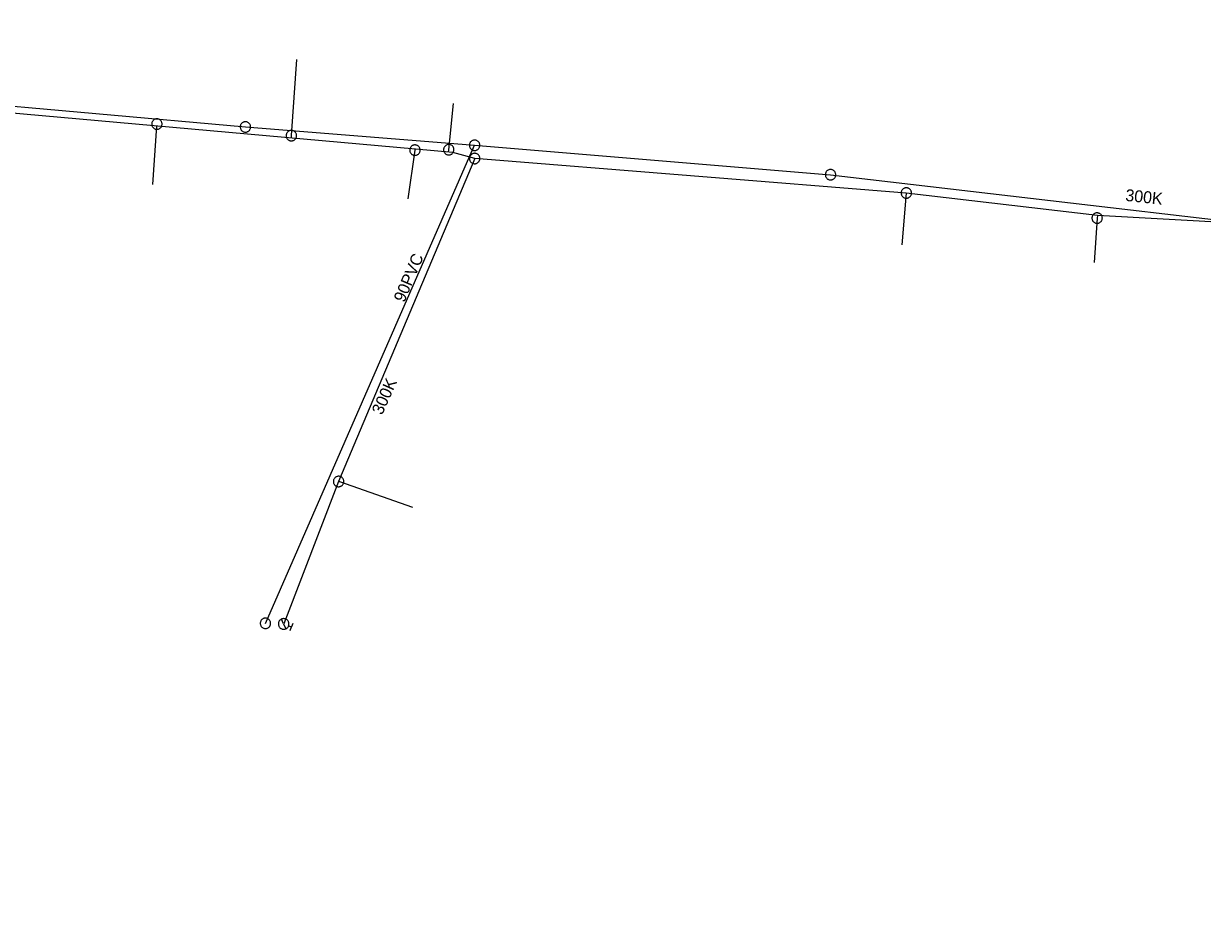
# Model space of a CAD drawing. Extents: x -741806 to -738704, y -1059275 to -1055387.
# Drawn here: x -740746.7 to -740647.7, y -1058125.4 to -1058051.3 of the extents above; entities that cross this region are included whole.
import ezdxf

# ---------------------------------------------------------------- set-up
doc = ezdxf.new("R2010")
doc.units = 0
doc.header["$LTSCALE"] = 0.4
for name, color, linetype, lineweight in [('2', 7, 'Continuous', 25), ('21', 7, 'Continuous', 13), ('3', 7, 'Continuous', 13), ('50', 7, 'Continuous', 13), ('51', 7, 'Continuous', 13), ('52', 7, 'Continuous', 25)]:
    doc.layers.add(name, color=color, linetype=linetype, lineweight=lineweight)
doc.layers.add('5', color=7, linetype='Continuous')
doc.layers.add('53', color=7, linetype='Continuous')

msp = doc.modelspace()

# ---------------------------------------------------------------- linework, layer by layer
at = {"layer": '2'}
msp.add_line((-740726.39, -1058101.59), (-740708.829, -1058061.48), dxfattribs=at)
msp.add_lwpolyline([(-740824.89, -1058051.27), (-740778.35, -1058055.46), (-740728.07, -1058059.94), (-740708.829, -1058061.48), (-740678.949, -1058063.95), (-740625.71, -1058070.179)], dxfattribs=at)
at = {"layer": '21'}
for p, q in [((-740735.522, -1058059.879), (-740735.866, -1058064.757)), ((-740672.59, -1058065.485), (-740672.973, -1058069.845))]:
    msp.add_line(p, q, dxfattribs=at)
for points in [[(-740724.209, -1058060.888), (-740724.21, -1058060.669), (-740723.745, -1058054.277)], [(-740711.008, -1058062.065), (-740711, -1058061.85), (-740710.614, -1058057.98)], [(-740713.824, -1058061.814), (-740713.84, -1058061.889), (-740714.443, -1058065.963)], [(-740656.548, -1058067.382), (-740656.57, -1058067.59), (-740656.82, -1058071.328)], [(-740720.25, -1058089.689), (-740720.16, -1058089.69), (-740714.034, -1058091.85)]]:
    msp.add_lwpolyline(points, dxfattribs=at)
at = {"layer": '3'}
for points in [[(-740727.633, -1058059.979), (-740727.632, -1058059.934), (-740727.635, -1058059.888), (-740727.643, -1058059.842), (-740727.655, -1058059.799), (-740727.673, -1058059.756), (-740727.694, -1058059.715), (-740727.72, -1058059.678), (-740727.749, -1058059.642), (-740727.782, -1058059.611), (-740727.818, -1058059.583), (-740727.857, -1058059.558), (-740727.898, -1058059.538), (-740727.941, -1058059.523), (-740727.985, -1058059.511), (-740728.031, -1058059.505), (-740728.077, -1058059.503), (-740728.122, -1058059.507), (-740728.167, -1058059.514), (-740728.211, -1058059.527), (-740728.254, -1058059.544), (-740728.294, -1058059.566), (-740728.332, -1058059.59), (-740728.367, -1058059.62), (-740728.399, -1058059.653), (-740728.428, -1058059.689), (-740728.451, -1058059.728), (-740728.472, -1058059.769), (-740728.488, -1058059.812), (-740728.499, -1058059.857), (-740728.505, -1058059.902), (-740728.507, -1058059.947), (-740728.504, -1058059.993), (-740728.496, -1058060.039), (-740728.483, -1058060.083), (-740728.466, -1058060.124), (-740728.445, -1058060.166), (-740728.419, -1058060.203), (-740728.389, -1058060.239), (-740728.357, -1058060.27), (-740728.321, -1058060.298), (-740728.282, -1058060.323), (-740728.241, -1058060.343), (-740728.198, -1058060.359), (-740728.154, -1058060.37), (-740728.108, -1058060.376), (-740728.062, -1058060.378), (-740728.017, -1058060.375), (-740727.972, -1058060.367), (-740727.928, -1058060.354), (-740727.885, -1058060.337), (-740727.845, -1058060.315), (-740727.807, -1058060.291), (-740727.772, -1058060.261), (-740727.74, -1058060.228), (-740727.711, -1058060.192), (-740727.687, -1058060.153), (-740727.667, -1058060.112), (-740727.651, -1058060.069), (-740727.64, -1058060.024), (-740727.633, -1058059.98)], [(-740708.392, -1058061.515), (-740708.391, -1058061.47), (-740708.395, -1058061.424), (-740708.403, -1058061.379), (-740708.416, -1058061.335), (-740708.433, -1058061.293), (-740708.455, -1058061.252), (-740708.481, -1058061.215), (-740708.511, -1058061.179), (-740708.544, -1058061.149), (-740708.58, -1058061.121), (-740708.619, -1058061.096), (-740708.661, -1058061.076), (-740708.704, -1058061.062), (-740708.748, -1058061.05), (-740708.794, -1058061.044), (-740708.84, -1058061.043), (-740708.885, -1058061.047), (-740708.93, -1058061.055), (-740708.974, -1058061.068), (-740709.017, -1058061.086), (-740709.057, -1058061.108), (-740709.094, -1058061.133), (-740709.129, -1058061.163), (-740709.161, -1058061.196), (-740709.189, -1058061.232), (-740709.212, -1058061.272), (-740709.232, -1058061.312), (-740709.248, -1058061.356), (-740709.259, -1058061.4), (-740709.264, -1058061.446), (-740709.266, -1058061.491), (-740709.262, -1058061.537), (-740709.254, -1058061.582), (-740709.241, -1058061.627), (-740709.224, -1058061.668), (-740709.202, -1058061.709), (-740709.176, -1058061.746), (-740709.146, -1058061.782), (-740709.113, -1058061.812), (-740709.077, -1058061.84), (-740709.038, -1058061.865), (-740708.996, -1058061.885), (-740708.953, -1058061.9), (-740708.909, -1058061.911), (-740708.863, -1058061.917), (-740708.817, -1058061.918), (-740708.772, -1058061.915), (-740708.727, -1058061.906), (-740708.683, -1058061.893), (-740708.64, -1058061.875), (-740708.601, -1058061.853), (-740708.562, -1058061.828), (-740708.528, -1058061.798), (-740708.496, -1058061.765), (-740708.468, -1058061.729), (-740708.444, -1058061.689), (-740708.425, -1058061.649), (-740708.409, -1058061.605), (-740708.399, -1058061.561), (-740708.392, -1058061.516)], [(-740678.512, -1058063.986), (-740678.511, -1058063.941), (-740678.515, -1058063.896), (-740678.523, -1058063.85), (-740678.535, -1058063.807), (-740678.553, -1058063.764), (-740678.575, -1058063.723), (-740678.601, -1058063.686), (-740678.63, -1058063.65), (-740678.663, -1058063.619), (-740678.699, -1058063.591), (-740678.738, -1058063.567), (-740678.78, -1058063.547), (-740678.823, -1058063.532), (-740678.867, -1058063.52), (-740678.913, -1058063.514), (-740678.959, -1058063.513), (-740679.004, -1058063.517), (-740679.049, -1058063.524), (-740679.093, -1058063.538), (-740679.136, -1058063.555), (-740679.176, -1058063.577), (-740679.213, -1058063.602), (-740679.248, -1058063.632), (-740679.28, -1058063.665), (-740679.308, -1058063.702), (-740679.332, -1058063.741), (-740679.352, -1058063.781), (-740679.368, -1058063.825), (-740679.378, -1058063.869), (-740679.384, -1058063.915), (-740679.386, -1058063.96), (-740679.383, -1058064.005), (-740679.374, -1058064.051), (-740679.361, -1058064.096), (-740679.344, -1058064.137), (-740679.323, -1058064.178), (-740679.297, -1058064.215), (-740679.266, -1058064.251), (-740679.234, -1058064.282), (-740679.198, -1058064.31), (-740679.159, -1058064.334), (-740679.117, -1058064.354), (-740679.075, -1058064.37), (-740679.03, -1058064.381), (-740678.985, -1058064.387), (-740678.939, -1058064.388), (-740678.893, -1058064.385), (-740678.848, -1058064.377), (-740678.804, -1058064.363), (-740678.762, -1058064.346), (-740678.722, -1058064.324), (-740678.683, -1058064.299), (-740678.649, -1058064.269), (-740678.617, -1058064.236), (-740678.589, -1058064.199), (-740678.565, -1058064.16), (-740678.545, -1058064.12), (-740678.529, -1058064.076), (-740678.519, -1058064.032), (-740678.512, -1058063.987)], [(-740726.213, -1058101.188), (-740726.256, -1058101.173), (-740726.3, -1058101.162), (-740726.346, -1058101.154), (-740726.391, -1058101.152), (-740726.437, -1058101.155), (-740726.482, -1058101.162), (-740726.526, -1058101.175), (-740726.569, -1058101.191), (-740726.609, -1058101.213), (-740726.647, -1058101.237), (-740726.683, -1058101.267), (-740726.716, -1058101.299), (-740726.744, -1058101.335), (-740726.769, -1058101.373), (-740726.789, -1058101.414), (-740726.806, -1058101.457), (-740726.817, -1058101.502), (-740726.824, -1058101.547), (-740726.826, -1058101.593), (-740726.823, -1058101.639), (-740726.815, -1058101.684), (-740726.804, -1058101.727), (-740726.787, -1058101.77), (-740726.766, -1058101.811), (-740726.741, -1058101.849), (-740726.711, -1058101.884), (-740726.68, -1058101.917), (-740726.643, -1058101.946), (-740726.605, -1058101.97), (-740726.563, -1058101.99), (-740726.521, -1058102.007), (-740726.477, -1058102.018), (-740726.431, -1058102.025), (-740726.385, -1058102.027), (-740726.34, -1058102.025), (-740726.295, -1058102.017), (-740726.251, -1058102.005), (-740726.208, -1058101.988), (-740726.168, -1058101.967), (-740726.13, -1058101.942), (-740726.094, -1058101.913), (-740726.061, -1058101.881), (-740726.033, -1058101.845), (-740726.008, -1058101.807), (-740725.988, -1058101.765), (-740725.971, -1058101.722), (-740725.96, -1058101.678), (-740725.953, -1058101.633), (-740725.951, -1058101.587), (-740725.954, -1058101.541), (-740725.962, -1058101.496), (-740725.973, -1058101.452), (-740725.99, -1058101.409), (-740726.011, -1058101.369), (-740726.036, -1058101.33), (-740726.066, -1058101.295), (-740726.098, -1058101.263), (-740726.134, -1058101.234), (-740726.172, -1058101.21), (-740726.212, -1058101.189)]]:
    msp.add_lwpolyline(points, dxfattribs=at)
at = {"layer": '50'}
for p, q in [((-740724.861, -1058101.642), (-740725.043, -1058101.232)), ((-740724.861, -1058101.642), (-740724.683, -1058102.048)), ((-740724.443, -1058101.802), (-740724.209, -1058101.892)), ((-740724.319, -1058102.178), (-740724.209, -1058101.892)), ((-740724.098, -1058101.604), (-740724.209, -1058101.892))]:
    msp.add_line(p, q, dxfattribs=at)
msp.add_lwpolyline([(-740725.024, -1058102.055), (-740724.977, -1058102.07), (-740724.933, -1058102.081), (-740724.885, -1058102.086), (-740724.839, -1058102.085), (-740724.795, -1058102.082), (-740724.747, -1058102.072), (-740724.703, -1058102.057), (-740724.659, -1058102.039), (-740724.618, -1058102.017), (-740724.582, -1058101.988), (-740724.546, -1058101.958), (-740724.513, -1058101.925), (-740724.487, -1058101.885), (-740724.463, -1058101.845), (-740724.444, -1058101.804), (-740724.43, -1058101.76), (-740724.419, -1058101.716), (-740724.414, -1058101.668), (-740724.414, -1058101.621), (-740724.418, -1058101.573), (-740724.428, -1058101.529), (-740724.442, -1058101.484), (-740724.461, -1058101.441), (-740724.483, -1058101.402), (-740724.511, -1058101.362), (-740724.541, -1058101.327), (-740724.575, -1058101.296), (-740724.613, -1058101.267), (-740724.654, -1058101.246), (-740724.695, -1058101.223), (-740724.741, -1058101.209), (-740724.787, -1058101.2), (-740724.831, -1058101.195), (-740724.88, -1058101.193), (-740724.926, -1058101.199), (-740724.972, -1058101.207), (-740725.015, -1058101.222), (-740725.059, -1058101.24), (-740725.101, -1058101.264), (-740725.137, -1058101.291), (-740725.173, -1058101.323), (-740725.203, -1058101.358), (-740725.232, -1058101.393), (-740725.257, -1058101.436), (-740725.276, -1058101.477), (-740725.29, -1058101.521), (-740725.299, -1058101.567), (-740725.305, -1058101.614), (-740725.306, -1058101.66), (-740725.301, -1058101.708), (-740725.292, -1058101.752), (-740725.278, -1058101.798), (-740725.259, -1058101.84), (-740725.238, -1058101.88), (-740725.208, -1058101.917), (-740725.179, -1058101.954), (-740725.144, -1058101.986), (-740725.106, -1058102.011), (-740725.066, -1058102.035)], close=True, dxfattribs=at)
at = {"layer": '51'}
for points in [[(-740735.063, -1058059.7), (-740735.065, -1058059.655), (-740735.072, -1058059.61), (-740735.084, -1058059.565), (-740735.1, -1058059.523), (-740735.121, -1058059.482), (-740735.146, -1058059.443), (-740735.175, -1058059.408), (-740735.207, -1058059.375), (-740735.243, -1058059.347), (-740735.281, -1058059.322), (-740735.322, -1058059.301), (-740735.365, -1058059.284), (-740735.409, -1058059.272), (-740735.454, -1058059.265), (-740735.5, -1058059.263), (-740735.546, -1058059.265), (-740735.591, -1058059.272), (-740735.635, -1058059.284), (-740735.678, -1058059.301), (-740735.719, -1058059.322), (-740735.757, -1058059.347), (-740735.793, -1058059.375), (-740735.825, -1058059.408), (-740735.854, -1058059.443), (-740735.879, -1058059.482), (-740735.9, -1058059.523), (-740735.916, -1058059.565), (-740735.928, -1058059.61), (-740735.935, -1058059.655), (-740735.938, -1058059.701), (-740735.935, -1058059.746), (-740735.928, -1058059.791), (-740735.916, -1058059.836), (-740735.9, -1058059.878), (-740735.879, -1058059.919), (-740735.854, -1058059.958), (-740735.825, -1058059.993), (-740735.793, -1058060.026), (-740735.757, -1058060.054), (-740735.719, -1058060.079), (-740735.678, -1058060.1), (-740735.635, -1058060.117), (-740735.591, -1058060.128), (-740735.546, -1058060.136), (-740735.5, -1058060.138), (-740735.454, -1058060.136), (-740735.409, -1058060.128), (-740735.365, -1058060.117), (-740735.322, -1058060.1), (-740735.281, -1058060.079), (-740735.243, -1058060.054), (-740735.207, -1058060.026), (-740735.175, -1058059.993), (-740735.146, -1058059.958), (-740735.121, -1058059.919), (-740735.1, -1058059.878), (-740735.084, -1058059.836), (-740735.072, -1058059.791), (-740735.065, -1058059.746), (-740735.063, -1058059.701)], [(-740723.772, -1058060.669), (-740723.774, -1058060.624), (-740723.782, -1058060.579), (-740723.794, -1058060.534), (-740723.809, -1058060.492), (-740723.831, -1058060.451), (-740723.855, -1058060.412), (-740723.885, -1058060.377), (-740723.917, -1058060.344), (-740723.953, -1058060.316), (-740723.99, -1058060.291), (-740724.032, -1058060.27), (-740724.075, -1058060.253), (-740724.119, -1058060.241), (-740724.164, -1058060.234), (-740724.21, -1058060.232), (-740724.255, -1058060.234), (-740724.301, -1058060.241), (-740724.345, -1058060.253), (-740724.387, -1058060.27), (-740724.429, -1058060.291), (-740724.467, -1058060.316), (-740724.502, -1058060.344), (-740724.534, -1058060.377), (-740724.564, -1058060.412), (-740724.588, -1058060.451), (-740724.61, -1058060.492), (-740724.625, -1058060.534), (-740724.637, -1058060.579), (-740724.645, -1058060.624), (-740724.647, -1058060.67), (-740724.645, -1058060.715), (-740724.637, -1058060.76), (-740724.625, -1058060.805), (-740724.61, -1058060.847), (-740724.588, -1058060.888), (-740724.564, -1058060.927), (-740724.534, -1058060.962), (-740724.502, -1058060.995), (-740724.467, -1058061.023), (-740724.429, -1058061.048), (-740724.387, -1058061.069), (-740724.345, -1058061.086), (-740724.301, -1058061.097), (-740724.255, -1058061.105), (-740724.21, -1058061.107), (-740724.164, -1058061.105), (-740724.119, -1058061.097), (-740724.075, -1058061.086), (-740724.032, -1058061.069), (-740723.99, -1058061.048), (-740723.953, -1058061.023), (-740723.917, -1058060.995), (-740723.885, -1058060.962), (-740723.855, -1058060.927), (-740723.831, -1058060.888), (-740723.809, -1058060.847), (-740723.794, -1058060.805), (-740723.782, -1058060.76), (-740723.774, -1058060.715), (-740723.772, -1058060.67)], [(-740713.931, -1058062.316), (-740713.886, -1058062.323), (-740713.841, -1058062.326), (-740713.794, -1058062.323), (-740713.75, -1058062.316), (-740713.706, -1058062.304), (-740713.662, -1058062.288), (-740713.622, -1058062.267), (-740713.583, -1058062.243), (-740713.548, -1058062.213), (-740713.516, -1058062.181), (-740713.487, -1058062.145), (-740713.461, -1058062.107), (-740713.44, -1058062.066), (-740713.424, -1058062.024), (-740713.413, -1058061.979), (-740713.405, -1058061.934), (-740713.402, -1058061.888), (-740713.405, -1058061.843), (-740713.413, -1058061.797), (-740713.425, -1058061.753), (-740713.441, -1058061.71), (-740713.461, -1058061.669), (-740713.487, -1058061.631), (-740713.515, -1058061.596), (-740713.548, -1058061.563), (-740713.584, -1058061.534), (-740713.621, -1058061.51), (-740713.663, -1058061.488), (-740713.706, -1058061.472), (-740713.75, -1058061.46), (-740713.795, -1058061.453), (-740713.84, -1058061.451), (-740713.887, -1058061.453), (-740713.931, -1058061.46), (-740713.975, -1058061.472), (-740714.019, -1058061.489), (-740714.059, -1058061.51), (-740714.098, -1058061.534), (-740714.133, -1058061.563), (-740714.165, -1058061.595), (-740714.194, -1058061.631), (-740714.22, -1058061.67), (-740714.24, -1058061.71), (-740714.257, -1058061.753), (-740714.268, -1058061.797), (-740714.276, -1058061.843), (-740714.278, -1058061.888), (-740714.276, -1058061.934), (-740714.268, -1058061.979), (-740714.256, -1058062.024), (-740714.24, -1058062.066), (-740714.22, -1058062.107), (-740714.194, -1058062.145), (-740714.166, -1058062.181), (-740714.133, -1058062.214), (-740714.097, -1058062.243), (-740714.059, -1058062.267), (-740714.018, -1058062.288), (-740713.975, -1058062.304), (-740713.932, -1058062.316)], [(-740710.982, -1058061.413), (-740711.027, -1058061.413), (-740711.072, -1058061.418), (-740711.117, -1058061.428), (-740711.16, -1058061.443), (-740711.202, -1058061.462), (-740711.242, -1058061.486), (-740711.278, -1058061.513), (-740711.312, -1058061.544), (-740711.341, -1058061.579), (-740711.368, -1058061.616), (-740711.391, -1058061.656), (-740711.409, -1058061.698), (-740711.423, -1058061.742), (-740711.432, -1058061.786), (-740711.436, -1058061.832), (-740711.435, -1058061.878), (-740711.43, -1058061.923), (-740711.42, -1058061.968), (-740711.405, -1058062.011), (-740711.385, -1058062.053), (-740711.362, -1058062.092), (-740711.335, -1058062.129), (-740711.304, -1058062.163), (-740711.27, -1058062.193), (-740711.232, -1058062.22), (-740711.192, -1058062.242), (-740711.15, -1058062.26), (-740711.106, -1058062.274), (-740711.061, -1058062.282), (-740711.015, -1058062.287), (-740710.97, -1058062.286), (-740710.925, -1058062.281), (-740710.88, -1058062.271), (-740710.837, -1058062.256), (-740710.795, -1058062.237), (-740710.755, -1058062.214), (-740710.719, -1058062.186), (-740710.685, -1058062.155), (-740710.656, -1058062.12), (-740710.629, -1058062.083), (-740710.606, -1058062.043), (-740710.588, -1058062.001), (-740710.575, -1058061.957), (-740710.565, -1058061.913), (-740710.561, -1058061.867), (-740710.562, -1058061.821), (-740710.568, -1058061.776), (-740710.577, -1058061.731), (-740710.592, -1058061.688), (-740710.612, -1058061.646), (-740710.635, -1058061.607), (-740710.662, -1058061.57), (-740710.693, -1058061.536), (-740710.727, -1058061.506), (-740710.765, -1058061.48), (-740710.805, -1058061.457), (-740710.847, -1058061.439), (-740710.891, -1058061.425), (-740710.936, -1058061.417), (-740710.981, -1058061.413)], [(-740709.257, -1058062.555), (-740709.259, -1058062.6), (-740709.255, -1058062.646), (-740709.247, -1058062.691), (-740709.234, -1058062.735), (-740709.217, -1058062.777), (-740709.195, -1058062.818), (-740709.169, -1058062.855), (-740709.139, -1058062.891), (-740709.106, -1058062.921), (-740709.07, -1058062.949), (-740709.031, -1058062.974), (-740708.989, -1058062.994), (-740708.946, -1058063.009), (-740708.902, -1058063.02), (-740708.856, -1058063.026), (-740708.81, -1058063.027), (-740708.765, -1058063.024), (-740708.72, -1058063.015), (-740708.676, -1058063.002), (-740708.633, -1058062.984), (-740708.593, -1058062.962), (-740708.555, -1058062.937), (-740708.521, -1058062.907), (-740708.489, -1058062.874), (-740708.461, -1058062.837), (-740708.437, -1058062.798), (-740708.418, -1058062.758), (-740708.402, -1058062.714), (-740708.391, -1058062.669), (-740708.385, -1058062.624), (-740708.384, -1058062.579), (-740708.388, -1058062.533), (-740708.396, -1058062.488), (-740708.409, -1058062.444), (-740708.426, -1058062.402), (-740708.448, -1058062.361), (-740708.474, -1058062.324), (-740708.503, -1058062.288), (-740708.537, -1058062.258), (-740708.573, -1058062.23), (-740708.612, -1058062.205), (-740708.654, -1058062.185), (-740708.697, -1058062.171), (-740708.741, -1058062.159), (-740708.787, -1058062.153), (-740708.833, -1058062.152), (-740708.878, -1058062.156), (-740708.923, -1058062.164), (-740708.967, -1058062.177), (-740709.01, -1058062.195), (-740709.049, -1058062.217), (-740709.088, -1058062.242), (-740709.122, -1058062.272), (-740709.154, -1058062.305), (-740709.182, -1058062.342), (-740709.206, -1058062.381), (-740709.225, -1058062.421), (-740709.241, -1058062.465), (-740709.251, -1058062.51), (-740709.257, -1058062.554)], [(-740673.023, -1058065.433), (-740673.027, -1058065.478), (-740673.025, -1058065.523), (-740673.018, -1058065.569), (-740673.007, -1058065.613), (-740672.991, -1058065.656), (-740672.971, -1058065.698), (-740672.946, -1058065.736), (-740672.919, -1058065.772), (-740672.886, -1058065.804), (-740672.851, -1058065.834), (-740672.813, -1058065.859), (-740672.772, -1058065.881), (-740672.73, -1058065.898), (-740672.686, -1058065.911), (-740672.641, -1058065.918), (-740672.595, -1058065.921), (-740672.549, -1058065.92), (-740672.504, -1058065.913), (-740672.46, -1058065.901), (-740672.416, -1058065.885), (-740672.376, -1058065.865), (-740672.337, -1058065.841), (-740672.301, -1058065.812), (-740672.268, -1058065.781), (-740672.239, -1058065.745), (-740672.213, -1058065.707), (-740672.192, -1058065.667), (-740672.175, -1058065.624), (-740672.163, -1058065.58), (-740672.154, -1058065.534), (-740672.152, -1058065.489), (-740672.154, -1058065.444), (-740672.16, -1058065.398), (-740672.171, -1058065.354), (-740672.187, -1058065.311), (-740672.208, -1058065.269), (-740672.232, -1058065.231), (-740672.26, -1058065.195), (-740672.293, -1058065.163), (-740672.327, -1058065.133), (-740672.366, -1058065.108), (-740672.406, -1058065.086), (-740672.449, -1058065.07), (-740672.493, -1058065.056), (-740672.538, -1058065.049), (-740672.584, -1058065.046), (-740672.63, -1058065.048), (-740672.675, -1058065.054), (-740672.719, -1058065.066), (-740672.762, -1058065.082), (-740672.803, -1058065.102), (-740672.842, -1058065.126), (-740672.878, -1058065.155), (-740672.911, -1058065.186), (-740672.94, -1058065.222), (-740672.966, -1058065.26), (-740672.987, -1058065.3), (-740673.004, -1058065.343), (-740673.016, -1058065.387), (-740673.023, -1058065.432)], [(-740656.616, -1058068.024), (-740656.571, -1058068.027), (-740656.526, -1058068.025), (-740656.48, -1058068.017), (-740656.436, -1058068.006), (-740656.393, -1058067.989), (-740656.352, -1058067.969), (-740656.314, -1058067.943), (-740656.278, -1058067.915), (-740656.246, -1058067.882), (-740656.217, -1058067.847), (-740656.192, -1058067.809), (-740656.171, -1058067.768), (-740656.154, -1058067.725), (-740656.142, -1058067.681), (-740656.135, -1058067.636), (-740656.133, -1058067.59), (-740656.135, -1058067.544), (-740656.142, -1058067.499), (-740656.154, -1058067.455), (-740656.171, -1058067.412), (-740656.192, -1058067.371), (-740656.216, -1058067.332), (-740656.245, -1058067.297), (-740656.277, -1058067.265), (-740656.313, -1058067.236), (-740656.352, -1058067.21), (-740656.392, -1058067.19), (-740656.435, -1058067.173), (-740656.479, -1058067.162), (-740656.525, -1058067.154), (-740656.57, -1058067.152), (-740656.615, -1058067.154), (-740656.661, -1058067.161), (-740656.705, -1058067.173), (-740656.748, -1058067.189), (-740656.789, -1058067.21), (-740656.827, -1058067.235), (-740656.863, -1058067.264), (-740656.895, -1058067.296), (-740656.924, -1058067.332), (-740656.949, -1058067.37), (-740656.97, -1058067.411), (-740656.986, -1058067.454), (-740656.999, -1058067.498), (-740657.006, -1058067.543), (-740657.008, -1058067.589), (-740657.005, -1058067.635), (-740656.999, -1058067.68), (-740656.987, -1058067.724), (-740656.97, -1058067.767), (-740656.949, -1058067.808), (-740656.925, -1058067.846), (-740656.896, -1058067.882), (-740656.864, -1058067.914), (-740656.828, -1058067.943), (-740656.789, -1058067.968), (-740656.749, -1058067.989), (-740656.706, -1058068.005), (-740656.662, -1058068.017), (-740656.617, -1058068.024)], [(-740719.813, -1058089.694), (-740719.814, -1058089.649), (-740719.821, -1058089.604), (-740719.832, -1058089.559), (-740719.848, -1058089.516), (-740719.868, -1058089.475), (-740719.893, -1058089.436), (-740719.921, -1058089.401), (-740719.953, -1058089.367), (-740719.989, -1058089.339), (-740720.026, -1058089.313), (-740720.067, -1058089.292), (-740720.11, -1058089.275), (-740720.154, -1058089.262), (-740720.199, -1058089.255), (-740720.245, -1058089.252), (-740720.291, -1058089.254), (-740720.336, -1058089.26), (-740720.38, -1058089.272), (-740720.423, -1058089.288), (-740720.464, -1058089.309), (-740720.503, -1058089.333), (-740720.539, -1058089.361), (-740720.571, -1058089.393), (-740720.601, -1058089.428), (-740720.626, -1058089.467), (-740720.648, -1058089.508), (-740720.664, -1058089.549), (-740720.676, -1058089.594), (-740720.684, -1058089.639), (-740720.687, -1058089.685), (-740720.685, -1058089.73), (-740720.678, -1058089.775), (-740720.667, -1058089.82), (-740720.651, -1058089.863), (-740720.631, -1058089.904), (-740720.606, -1058089.943), (-740720.578, -1058089.978), (-740720.546, -1058090.012), (-740720.51, -1058090.04), (-740720.473, -1058090.066), (-740720.432, -1058090.087), (-740720.389, -1058090.104), (-740720.345, -1058090.116), (-740720.3, -1058090.124), (-740720.254, -1058090.127), (-740720.208, -1058090.125), (-740720.163, -1058090.118), (-740720.119, -1058090.107), (-740720.076, -1058090.091), (-740720.035, -1058090.07), (-740719.996, -1058090.046), (-740719.96, -1058090.018), (-740719.928, -1058089.986), (-740719.898, -1058089.951), (-740719.873, -1058089.912), (-740719.851, -1058089.871), (-740719.835, -1058089.83), (-740719.823, -1058089.785), (-740719.815, -1058089.74), (-740719.813, -1058089.695)]]:
    msp.add_lwpolyline(points, dxfattribs=at)
at = {"layer": '52'}
for points in [[(-740626.537, -1058069.271), (-740626.965, -1058069.033), (-740656.548, -1058067.382), (-740672.59, -1058065.485), (-740708.822, -1058062.591), (-740710.671, -1058062.095), (-740751.42, -1058058.46), (-740773.993, -1058056.467), (-740779.522, -1058055.831), (-740794.666, -1058054.688), (-740823.883, -1058052.338), (-740835.024, -1058060.166), (-740841.695, -1058066.003), (-740887.96, -1058170.041), (-740903.829, -1058207.8), (-740906.75, -1058213.899)], [(-740708.822, -1058062.591), (-740720.25, -1058089.689), (-740724.857, -1058101.644)]]:
    msp.add_lwpolyline(points, dxfattribs=at)

# ---------------------------------------------------------------- texts
at = {"layer": '5'}
for rotation, p in [(354, (-740654.236, -1058066.141)), (66, (-740716.593, -1058084.162))]:
    msp.add_text('300K', height=1, rotation=rotation, dxfattribs=at).set_placement(p)
at = {"layer": '53'}
msp.add_text('90PVC ', height=1, rotation=67, dxfattribs=at).set_placement((-740714.74, -1058074.732))

doc.saveas('drawing.dxf')
